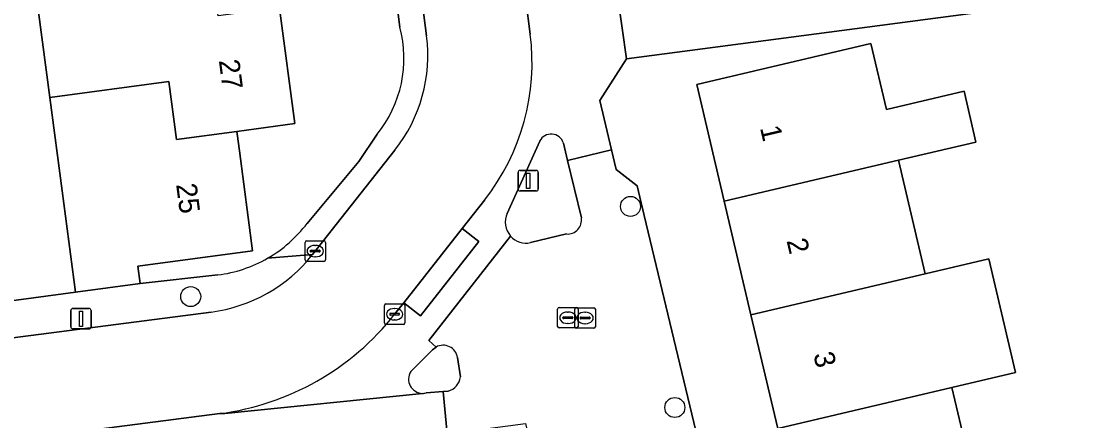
# Model space of a CAD drawing. Extents: x 158472 to 159562, y 388525 to 389606.
# Drawn here: x 159403.9 to 159456.5, y 388899.5 to 388918.9 of the extents above; entities that cross this region are included whole.
import ezdxf

# ---------------------------------------------------------------- set-up
doc = ezdxf.new("R2010")
doc.units = 0
for name, color, linetype in [('IMGEO_Boom', 7, 'Continuous'), ('IMGEO_Erf', 7, 'Continuous'), ('IMGEO_Kolk', 7, 'Continuous'), ('IMGEO_Lichtmast', 7, 'Continuous'), ('IMGEO_Muur', 7, 'Continuous'), ('IMGEO_Pand', 7, 'Continuous'), ('IMGEO_Pand_nummerreeks', 7, 'Continuous'), ('IMGEO_Rijbaan_lokaal_open', 7, 'Continuous'), ('IMGEO_Rioolput', 7, 'Continuous'), ('IMGEO_Verkeerseiland_open', 7, 'Continuous'), ('IMGEO_Voetpad_open', 7, 'Continuous')]:
    doc.layers.add(name, color=color, linetype=linetype)

msp = doc.modelspace()

# ---------------------------------------------------------------- linework, layer by layer
at = {"layer": 'IMGEO_Boom'}
for centre in [(159433.654, 388909.913), (159412.155, 388905.508), (159435.822, 388900.088)]:
    msp.add_circle(centre, 0.489, dxfattribs=at)
at = {"layer": 'IMGEO_Erf'}
for points in [[(159422.384, 388918.673), (159417.813, 388954.276)], [(159398.054, 388904.586), (159406.518, 388905.722), (159405.866, 388910.68), (159405.265, 388915.241), (159404.519, 388920.909), (159406.62, 388921.185), (159405.914, 388926.875), (159409.417, 388927.31), (159408.662, 388933.046), (159407.475, 388932.89), (159407.117, 388935.623), (159411.189, 388936.157), (159410.833, 388938.865), (159407.982, 388938.49), (159407.222, 388944.259), (159406.463, 388950.026), (159409.339, 388950.405), (159408.976, 388953.166), (159395.607, 388951.405)], [(159466.104, 388921.433), (159445.216, 388918.671), (159433.465, 388917.118), (159432.155, 388915.082), (159432.729, 388912.684), (159432.961, 388911.717), (159433.974, 388910.913), (159434.04, 388910.637), (159434.319, 388909.478), (159438.402, 388892.503), (159436.385, 388892.043), (159438.304, 388883.866), (159444.453, 388885.325), (159454.168, 388844.482)], [(159416.518, 388919.478), (159417.245, 388913.957), (159414.409, 388913.582), (159414.425, 388913.456), (159414.534, 388912.63), (159415.178, 388907.74), (159409.577, 388907.002), (159409.691, 388906.14), (159413.478, 388906.565)], [(159440.849, 388899.065), (159439.542, 388904.618), (159438.234, 388910.172), (159436.893, 388915.868), (159445.404, 388917.872), (159446.163, 388914.649), (159449.959, 388915.54), (159450.541, 388913.06), (159446.747, 388912.17), (159448.054, 388906.616), (159451.17, 388907.348), (159452.474, 388901.795), (159449.362, 388901.064), (159450.089, 388897.975)], [(159417.843, 388909.085), (159420.377, 388912.116), (159421.27, 388913.441)]]:
    msp.add_lwpolyline(points, dxfattribs=at)
for centre, radius, start, end in [((159416.673, 388917.154), 5.909, 321.0672, 14.8929), ((159412.692, 388912.975), 6.455, 299.9646, 322.9397), ((159412.674, 388913.002), 6.487, 277.1153, 299.98)]:
    msp.add_arc(centre, radius, start, end, dxfattribs=at)
at = {"layer": 'IMGEO_Kolk'}
for p, q in [((159417.743, 388907.304), (159417.743, 388908.156)), ((159417.818, 388908.23), (159418.67, 388908.23)), ((159418.744, 388908.156), (159418.744, 388907.304)), ((159418.002, 388907.724), (159418.002, 388907.736)), ((159418.44, 388907.687), (159418.042, 388907.687)), ((159418.045, 388907.773), (159418.443, 388907.773)), ((159418.231, 388908.01), (159418.256, 388908.01)), ((159418.486, 388907.736), (159418.486, 388907.724)), ((159418.67, 388907.23), (159417.818, 388907.23)), ((159418.254, 388907.45), (159418.229, 388907.45)), ((159421.625, 388904.221), (159421.625, 388905.073)), ((159421.7, 388905.147), (159422.552, 388905.147)), ((159422.626, 388905.073), (159422.626, 388904.221)), ((159431.009, 388904.964), (159431.861, 388904.964)), ((159421.884, 388904.641), (159421.884, 388904.653)), ((159422.322, 388904.604), (159421.924, 388904.604)), ((159421.927, 388904.69), (159422.325, 388904.69)), ((159422.113, 388904.927), (159422.138, 388904.927)), ((159422.368, 388904.653), (159422.368, 388904.641)), ((159430.934, 388904.038), (159430.934, 388904.89)), ((159431.193, 388904.458), (159431.193, 388904.47)), ((159431.631, 388904.421), (159431.233, 388904.421)), ((159431.236, 388904.507), (159431.634, 388904.507)), ((159431.422, 388904.744), (159431.447, 388904.744)), ((159431.677, 388904.47), (159431.677, 388904.458)), ((159431.935, 388904.89), (159431.935, 388904.038)), ((159422.552, 388904.147), (159421.7, 388904.147)), ((159422.136, 388904.367), (159422.111, 388904.367)), ((159431.861, 388903.964), (159431.009, 388903.964)), ((159431.445, 388904.184), (159431.42, 388904.184))]:
    msp.add_line(p, q, dxfattribs=at)
for points in [[(159417.743, 388907.304), (159417.743, 388908.156)], [(159417.818, 388908.23), (159418.67, 388908.23)], [(159418.744, 388908.156), (159418.744, 388907.304)], [(159418.67, 388907.23), (159417.818, 388907.23)], [(159421.625, 388904.221), (159421.625, 388905.073)], [(159421.7, 388905.147), (159422.552, 388905.147)], [(159422.626, 388905.073), (159422.626, 388904.221)], [(159431.009, 388904.964), (159431.861, 388904.964)], [(159430.934, 388904.038), (159430.934, 388904.89)], [(159431.935, 388904.89), (159431.935, 388904.038)], [(159422.552, 388904.147), (159421.7, 388904.147)], [(159431.861, 388903.964), (159431.009, 388903.964)]]:
    msp.add_lwpolyline(points, dxfattribs=at)
for centre, radius, start, end in [((159417.82, 388908.154), 0.0765, 91.552, 178.448), ((159417.82, 388908.154), 0.0765, 91.552, 178.448), ((159418.668, 388908.154), 0.0765, 1.552, 88.448), ((159418.668, 388908.154), 0.0765, 1.552, 88.448), ((159418.042, 388907.733), 0.0403, 85.8775, 175.7526), ((159418.039, 388907.723), 0.0366, 178.938, 274.7102), ((159418.443, 388907.73), 0.043, 264.8664, 352.4533), ((159418.447, 388907.735), 0.0386, 1.7309, 96.639), ((159417.82, 388907.306), 0.0765, 181.552, 268.448), ((159417.82, 388907.306), 0.0765, 181.552, 268.448), ((159418.668, 388907.306), 0.0765, 271.552, 358.448), ((159418.668, 388907.306), 0.0765, 271.552, 358.448), ((159421.702, 388905.071), 0.0765, 91.552, 178.448), ((159421.702, 388905.071), 0.0765, 91.552, 178.448), ((159422.55, 388905.071), 0.0765, 1.552, 88.448), ((159422.55, 388905.071), 0.0765, 1.552, 88.448), ((159431.011, 388904.888), 0.0765, 91.552, 178.448), ((159431.011, 388904.888), 0.0765, 91.552, 178.448), ((159431.859, 388904.888), 0.0765, 1.552, 88.448), ((159431.859, 388904.888), 0.0765, 1.552, 88.448), ((159421.924, 388904.65), 0.0403, 85.8775, 175.7526), ((159421.921, 388904.64), 0.0366, 178.938, 274.7102), ((159422.325, 388904.647), 0.043, 264.8664, 352.4533), ((159422.329, 388904.652), 0.0386, 1.7309, 96.639), ((159431.233, 388904.467), 0.0403, 85.8775, 175.7526), ((159431.23, 388904.457), 0.0366, 178.938, 274.7102), ((159431.634, 388904.464), 0.043, 264.8664, 352.4533), ((159431.638, 388904.469), 0.0386, 1.7309, 96.639), ((159421.702, 388904.223), 0.0765, 181.552, 268.448), ((159421.702, 388904.223), 0.0765, 181.552, 268.448), ((159422.55, 388904.223), 0.0765, 271.552, 358.448), ((159422.55, 388904.223), 0.0765, 271.552, 358.448), ((159431.011, 388904.04), 0.0765, 181.552, 268.448), ((159431.011, 388904.04), 0.0765, 181.552, 268.448), ((159431.859, 388904.04), 0.0765, 271.552, 358.448), ((159431.859, 388904.04), 0.0765, 271.552, 358.448)]:
    msp.add_arc(centre, radius, start, end, dxfattribs=at)
for centre, major_axis, ratio, start_param, end_param in [((159418.23, 388907.73), (-0.387, 0.002), 0.722429, 4.712389, 7.853982), ((159418.255, 388907.73), (-0.39, 0.002), 0.717154, 1.570796, 4.712389), ((159422.112, 388904.647), (-0.387, 0.002), 0.722429, 4.712389, 7.853982), ((159422.137, 388904.647), (-0.39, 0.002), 0.717154, 1.570796, 4.712389), ((159431.421, 388904.464), (-0.387, 0.002), 0.722429, 4.712389, 7.853982), ((159431.446, 388904.464), (-0.39, 0.002), 0.717154, 1.570796, 4.712389)]:
    msp.add_ellipse(centre, major_axis=major_axis, ratio=ratio, start_param=start_param, end_param=end_param, dxfattribs=at)
at = {"layer": 'IMGEO_Lichtmast'}
for p, q in [((159428.156, 388910.77), (159428.156, 388911.57)), ((159428.156, 388911.57), (159428.156, 388910.77)), ((159428.256, 388911.67), (159429.046, 388911.67)), ((159429.046, 388911.67), (159428.256, 388911.67)), ((159429.146, 388911.57), (159429.146, 388910.77)), ((159429.146, 388910.77), (159429.146, 388911.57)), ((159429.046, 388910.67), (159428.256, 388910.67)), ((159428.256, 388910.67), (159429.046, 388910.67)), ((159406.294, 388904.028), (159406.294, 388904.828)), ((159406.294, 388904.828), (159406.294, 388904.028)), ((159406.394, 388904.928), (159407.184, 388904.928)), ((159407.184, 388904.928), (159406.394, 388904.928)), ((159407.284, 388904.828), (159407.284, 388904.028)), ((159407.284, 388904.028), (159407.284, 388904.828)), ((159407.184, 388903.928), (159406.394, 388903.928)), ((159406.394, 388903.928), (159407.184, 388903.928))]:
    msp.add_line(p, q, dxfattribs=at)
for points in [[(159428.576, 388911.545), (159428.726, 388911.545), (159428.726, 388910.795), (159428.576, 388910.795), (159428.576, 388911.545)], [(159406.714, 388904.803), (159406.864, 388904.803), (159406.864, 388904.053), (159406.714, 388904.053), (159406.714, 388904.803)]]:
    msp.add_lwpolyline(points, dxfattribs=at)
for centre, start, end in [((159428.256, 388911.57), 90, 180), ((159428.256, 388911.57), 90, 180), ((159429.046, 388911.57), 0, 90), ((159429.046, 388911.57), 360, 90), ((159428.256, 388910.77), 180, 270), ((159428.256, 388910.77), 180, 270), ((159429.046, 388910.77), 270, 0), ((159429.046, 388910.77), 270, 0), ((159406.394, 388904.828), 90, 180), ((159406.394, 388904.828), 90, 180), ((159407.184, 388904.828), 0, 90), ((159407.184, 388904.828), 360, 90), ((159406.394, 388904.028), 180, 270), ((159406.394, 388904.028), 180, 270), ((159407.184, 388904.028), 270, 0), ((159407.184, 388904.028), 270, 0)]:
    msp.add_arc(centre, 0.1, start, end, dxfattribs=at)
at = {"layer": 'IMGEO_Muur'}
msp.add_lwpolyline([(159406.518, 388905.722), (159398.054, 388904.586)], dxfattribs=at)
at = {"layer": 'IMGEO_Pand'}
for points in [[(159416.518, 388919.478), (159419.367, 388919.853), (159419.349, 388919.991), (159413.506, 388919.222), (159413.134, 388922.044), (159410.162, 388921.652), (159406.62, 388921.185), (159404.519, 388920.909), (159405.265, 388915.241), (159411.083, 388916.012), (159411.457, 388913.191), (159414.409, 388913.582), (159417.245, 388913.957)], [(159438.234, 388910.172), (159446.747, 388912.17), (159450.541, 388913.06), (159449.959, 388915.54), (159446.163, 388914.649), (159445.404, 388917.872), (159436.893, 388915.868)], [(159414.409, 388913.582), (159411.457, 388913.191), (159411.083, 388916.012), (159405.265, 388915.241), (159405.866, 388910.68), (159406.518, 388905.722), (159409.691, 388906.14), (159409.577, 388907.002), (159415.178, 388907.74), (159414.534, 388912.63), (159414.425, 388913.456)], [(159438.234, 388910.172), (159439.542, 388904.618), (159448.054, 388906.616), (159446.747, 388912.17)], [(159440.849, 388899.065), (159449.362, 388901.064), (159452.474, 388901.795), (159451.17, 388907.348), (159448.054, 388906.616), (159439.542, 388904.618)], [(159454.18, 388898.936), (159450.089, 388897.975), (159449.362, 388901.064), (159440.849, 388899.065), (159442.157, 388893.512), (159443.795, 388893.897), (159450.669, 388895.511), (159454.759, 388896.471)]]:
    msp.add_lwpolyline(points, close=True, dxfattribs=at)
at = {"layer": 'IMGEO_Rijbaan_lokaal_open'}
for points in [[(159428.75, 388918.332), (159428.532, 388919.998), (159424.08, 388954.075), (159423.874, 388955.513), (159423.667, 388956.667)], [(159419.087, 388953.953), (159423.686, 388918.255)], [(159461.896, 388923.96), (159447.984, 388922.112), (159444.61, 388921.668), (159438.717, 388920.892), (159433.04, 388920.144), (159433.465, 388917.118), (159445.216, 388918.671), (159466.104, 388921.433)], [(159422.137, 388912.662), (159418.115, 388907.568)], [(159444.453, 388885.325), (159438.304, 388883.866), (159436.385, 388892.043), (159438.402, 388892.503), (159434.319, 388909.478), (159434.04, 388910.637), (159433.974, 388910.913), (159432.961, 388911.717), (159432.729, 388912.684), (159430.575, 388912.165), (159431.251, 388909.358)], [(159422.125, 388904.643), (159422.569, 388905.208), (159425.424, 388908.838), (159426.526, 388910.24)], [(159427.792, 388908.464), (159423.795, 388903.355), (159424.149, 388903.043)], [(159430.523, 388908.568), (159428.772, 388908.147)], [(159413.15, 388904.751), (159392.612, 388902.095), (159385.475, 388901.159), (159386.12, 388896.246), (159413.579, 388899.791)], [(159425.205, 388902.533), (159425.337, 388901.585)], [(159424.747, 388900.89), (159424.502, 388900.869), (159424.698, 388898.809), (159428.515, 388899.311), (159429.284, 388896.045), (159433.019, 388880.178), (159435.352, 388870.268), (159436.031, 388867.27), (159436.038, 388867.181), (159436.467, 388864.986), (159441.516, 388864.449)]]:
    msp.add_lwpolyline(points, dxfattribs=at)
for centre, radius, start, end in [((159416.267, 388917.299), 7.48, 321.6935, 7.346), ((159418.03, 388916.927), 10.812, 321.7969, 7.4677), ((159430.579, 388909.246), 0.681, 265.2407, 9.437), ((159428.551, 388909.138), 1.016, 221.6063, 282.5441), ((159412.169, 388912.263), 7.576, 277.4373, 321.7014), ((159411.911, 388912.681), 12.997, 277.3723, 321.7993), ((159424.494, 388902.409), 0.722, 9.8745, 118.5686), ((159424.542, 388901.662), 0.798, 284.8461, 354.4966)]:
    msp.add_arc(centre, radius, start, end, dxfattribs=at)
at = {"layer": 'IMGEO_Rioolput'}
for p, q in [((159430.167, 388904.974), (159431.019, 388904.974)), ((159430.092, 388904.048), (159430.092, 388904.9)), ((159430.351, 388904.468), (159430.351, 388904.48)), ((159430.789, 388904.431), (159430.391, 388904.431)), ((159430.394, 388904.517), (159430.792, 388904.517)), ((159430.58, 388904.754), (159430.605, 388904.754)), ((159430.835, 388904.48), (159430.835, 388904.468)), ((159431.093, 388904.9), (159431.093, 388904.048)), ((159431.019, 388903.974), (159430.167, 388903.974)), ((159430.603, 388904.194), (159430.578, 388904.194))]:
    msp.add_line(p, q, dxfattribs=at)
for points in [[(159430.167, 388904.974), (159431.019, 388904.974)], [(159430.092, 388904.048), (159430.092, 388904.9)], [(159431.093, 388904.9), (159431.093, 388904.048)], [(159431.019, 388903.974), (159430.167, 388903.974)]]:
    msp.add_lwpolyline(points, dxfattribs=at)
for centre, radius, start, end in [((159430.169, 388904.898), 0.0765, 91.552, 178.448), ((159430.169, 388904.898), 0.0765, 91.552, 178.448), ((159431.017, 388904.898), 0.0765, 1.552, 88.448), ((159431.017, 388904.898), 0.0765, 1.552, 88.448), ((159430.391, 388904.477), 0.0403, 85.8775, 175.7526), ((159430.388, 388904.467), 0.0366, 178.938, 274.7102), ((159430.792, 388904.474), 0.043, 264.8664, 352.4533), ((159430.796, 388904.479), 0.0386, 1.7309, 96.639), ((159430.169, 388904.05), 0.0765, 181.552, 268.448), ((159430.169, 388904.05), 0.0765, 181.552, 268.448), ((159431.017, 388904.05), 0.0765, 271.552, 358.448), ((159431.017, 388904.05), 0.0765, 271.552, 358.448)]:
    msp.add_arc(centre, radius, start, end, dxfattribs=at)
for centre, major_axis, ratio, start_param, end_param in [((159430.579, 388904.474), (-0.387, 0.002), 0.722429, 4.712389, 7.853982), ((159430.604, 388904.474), (-0.39, 0.002), 0.717154, 1.570796, 4.712389)]:
    msp.add_ellipse(centre, major_axis=major_axis, ratio=ratio, start_param=start_param, end_param=end_param, dxfattribs=at)
at = {"layer": 'IMGEO_Verkeerseiland_open'}
for points in [[(159429.214, 388913.107), (159427.632, 388909.57)], [(159431.251, 388909.358), (159430.575, 388912.165), (159430.372, 388913.01)], [(159428.772, 388908.147), (159430.523, 388908.568)], [(159424.149, 388903.043), (159423.969, 388902.904), (159422.912, 388901.84)], [(159425.337, 388901.585), (159425.205, 388902.533)], [(159423.665, 388900.798), (159424.502, 388900.869), (159424.747, 388900.89)]]:
    msp.add_lwpolyline(points, dxfattribs=at)
for centre, radius, start, end in [((159429.773, 388912.821), 0.628, 17.4846, 152.939), ((159428.55, 388909.138), 1.015, 154.8145, 221.6487), ((159430.579, 388909.246), 0.681, 265.2407, 9.437), ((159428.551, 388909.138), 1.016, 221.6063, 282.5441), ((159424.494, 388902.409), 0.722, 9.8745, 118.5686), ((159423.499, 388901.471), 0.693, 147.8399, 268.7745), ((159424.542, 388901.662), 0.798, 284.8461, 354.4966), ((159423.499, 388901.47), 0.692, 268.7417, 283.8692)]:
    msp.add_arc(centre, radius, start, end, dxfattribs=at)
at = {"layer": 'IMGEO_Voetpad_open'}
for points in [[(159408.546, 388993.445), (159413.442, 388956.963), (159413.865, 388953.81), (159414.92, 388953.949), (159417.813, 388954.276), (159422.384, 388918.673)], [(159430.372, 388913.01), (159430.575, 388912.165), (159432.729, 388912.684), (159432.155, 388915.082), (159433.465, 388917.118), (159433.04, 388920.144), (159430.463, 388939.924), (159429.698, 388945.731), (159428.017, 388958.451), (159423.422, 388962.148)], [(159423.667, 388956.667), (159425.426, 388956.897), (159426.125, 388951.586), (159426.274, 388950.452), (159428.607, 388932.713), (159428.756, 388931.579), (159430.25, 388920.222), (159428.532, 388919.998), (159428.75, 388918.332)], [(159423.686, 388918.255), (159419.087, 388953.953)], [(159421.27, 388913.441), (159420.377, 388912.116), (159417.843, 388909.085)], [(159427.632, 388909.57), (159429.214, 388913.107)], [(159415.916, 388907.383), (159418.115, 388907.568), (159422.137, 388912.662)], [(159426.526, 388910.24), (159425.424, 388908.838), (159426.241, 388908.195), (159423.386, 388904.565), (159422.569, 388905.208), (159422.125, 388904.643)], [(159422.912, 388901.84), (159423.969, 388902.904), (159424.149, 388903.043), (159423.795, 388903.355), (159427.792, 388908.464)], [(159418.115, 388907.568), (159415.916, 388907.383)], [(159413.478, 388906.565), (159409.691, 388906.14), (159406.518, 388905.722), (159398.054, 388904.586), (159393.862, 388904.035), (159389.67, 388903.484), (159386.817, 388903.144), (159385.176, 388902.928), (159382.547, 388902.582), (159378.45, 388902.043), (159372.18, 388901.27), (159368.145, 388900.742), (159361.389, 388899.878)], [(159385.475, 388901.159), (159392.612, 388902.095), (159413.15, 388904.751)], [(159423.484, 388900.778), (159413.82, 388899.801), (159413.579, 388899.791), (159386.12, 388896.246), (159385.155, 388896.121), (159383.077, 388895.844), (159362.6, 388893.118)], [(159413.579, 388899.791), (159413.82, 388899.801), (159423.484, 388900.778)], [(159424.698, 388898.809), (159424.502, 388900.869), (159423.665, 388900.798)]]:
    msp.add_lwpolyline(points, dxfattribs=at)
msp.add_lwpolyline([(159425.424, 388908.838), (159422.569, 388905.208), (159423.386, 388904.565), (159426.241, 388908.195)], close=True, dxfattribs=at)
for centre, radius, start, end in [((159416.673, 388917.154), 5.909, 321.0672, 14.8929), ((159416.267, 388917.299), 7.48, 321.6935, 7.346), ((159418.03, 388916.927), 10.812, 321.7969, 7.4677), ((159429.773, 388912.821), 0.628, 17.4846, 152.939), ((159428.55, 388909.138), 1.015, 154.8145, 221.6487), ((159412.692, 388912.975), 6.455, 299.9646, 322.9397), ((159412.169, 388912.263), 7.576, 277.4373, 321.7014), ((159412.674, 388913.002), 6.487, 277.1153, 299.98), ((159411.911, 388912.681), 12.997, 277.3723, 321.7993), ((159423.499, 388901.471), 0.693, 147.8399, 268.7745), ((159423.499, 388901.47), 0.692, 268.7417, 283.8692)]:
    msp.add_arc(centre, radius, start, end, dxfattribs=at)

# ---------------------------------------------------------------- texts
at = {"layer": 'IMGEO_Pand_nummerreeks'}
for s, rotation, p in [('27', 277.5055, (159413.529, 388917.044)), ('1', 283.2489, (159439.979, 388913.754)), ('25', 277.5055, (159411.44, 388910.988)), ('2', 283.2489, (159441.278, 388908.242)), ('3', 283.2563, (159442.586, 388902.687))]:
    msp.add_text(s, height=1, rotation=rotation, dxfattribs=at).set_placement(p)

doc.saveas('drawing.dxf')
